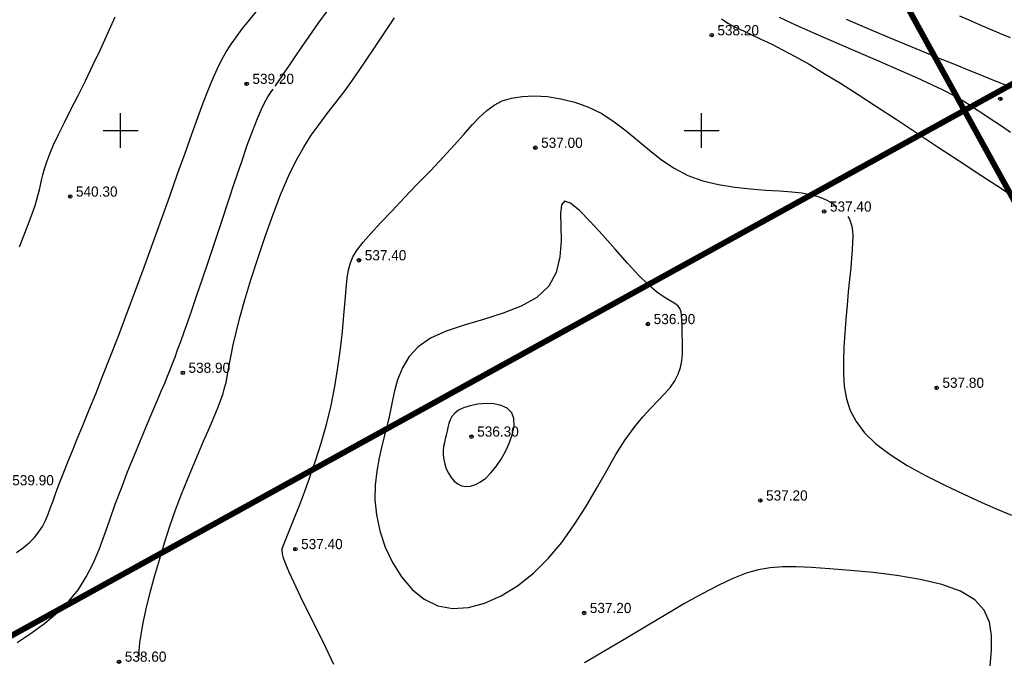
# Model space of a CAD drawing. Extents: x 0 to 361260, y 0 to 4201817.
# Tile 657 of 689: x 360791 to 360876, y 4200604 to 4200660. Entities that reach past the tile are written whole.
import ezdxf

# ---------------------------------------------------------------- set-up
doc = ezdxf.new("R2010")
doc.units = 0
doc.header["$LTSCALE"] = 0.5
doc.header["$MEASUREMENT"] = 0
doc.header["$PDMODE"] = 32
doc.header["$PDSIZE"] = 0.3
doc.linetypes.add('CONTI', pattern=[0])
for name, color, linetype in [('(004) Точки рельефа', 7, 'Continuous'), ('GORIZDEFAULT', 32, 'CONTI'), ('PI_TTDEFAULT', 5, 'CONTI'), ('SETKR', 2, 'CONTI'), ('Штрих Стекло', 7, 'Continuous')]:
    doc.layers.add(name, color=color, linetype=linetype)
doc.styles.add('D-431', font='txt')

# ---------------------------------------------------------------- blocks, each defined once
blk = doc.blocks.new('BL_333')
at = {"color": 0}
for p, q in [((0, -1.5), (0, 1.5)), ((-1.5, 0), (1.5, 0))]:
    blk.add_line(p, q, dxfattribs=at)

msp = doc.modelspace()

# ---------------------------------------------------------------- hatches: boundary and pattern name
at = {"layer": 'Штрих Стекло', "linetype": 'Continuous'}
h = msp.add_hatch(color=5, dxfattribs=at)
h.dxf.hatch_style = 1
h.set_gradient(color1=(173, 173, 173), color2=(166, 166, 166), one_color=1, tint=0.65)
edge = h.paths.add_edge_path()
edge.add_line((360067.205, 4200806.615), (360049.645, 4200796.938))
edge.add_arc((360052.059, 4200792.559), 5, 32.88524, 118.85775, ccw=False)
edge.add_line((360056.257, 4200795.274), (360060.259, 4200789.085))
edge.add_line((360060.259, 4200789.085), (360069.039, 4200793.924))
edge.add_line((360069.039, 4200793.924), (360065.267, 4200799.758))
edge.add_arc((360069.63, 4200802.227), 5.014, 118.92591, 209.50369, ccw=False)
edge = h.paths.add_edge_path()
edge.add_line((360236.317, 4200517.23), (360498.797, 4200265.225))
edge.add_arc((360509.185, 4200276.045), 15, 226.16627, 298.85775)
edge.add_line((360516.425, 4200262.908), (361136.886, 4200604.824))
edge.add_arc((361129.646, 4200617.961), 15, 298.85775, 396.46852)
edge.add_line((361141.709, 4200626.877), (360736.189, 4201168.806))
edge.add_arc((360740.21, 4201171.777), 5, 118.85775, 216.46852, ccw=False)
edge.add_line((360737.797, 4201176.157), (360731.547, 4201172.713))
edge.add_line((360731.547, 4201172.713), (361139.296, 4200625.094))
edge.add_arc((361129.646, 4200617.961), 12, -61.14225, 36.46852, ccw=False)
edge.add_line((361135.438, 4200607.451), (360507.891, 4200266.197))
edge.add_line((360507.891, 4200266.197), (360237.512, 4200520.465))
edge.add_line((360237.512, 4200520.465), (360062.893, 4200790.537))
edge.add_line((360062.893, 4200790.537), (360060.259, 4200789.085))
edge.add_line((360060.259, 4200789.085), (360234.992, 4200518.836))
edge.add_arc((360242.55, 4200523.723), 9, 212.88524, 226.16627)
edge = h.paths.add_edge_path(flags=16)
edge.add_line((360274.624, 4200503.308), (360634.832, 4200701.808))
edge.add_arc((360637.246, 4200697.429), 5, 28.85775, 118.85775, ccw=False)
edge.add_line((360641.625, 4200699.842), (360789.915, 4200430.746))
edge.add_arc((360785.536, 4200428.333), 5, -61.14225, 28.85775, ccw=False)
edge.add_line((360787.949, 4200423.954), (360511.598, 4200271.666))
edge.add_arc((360509.185, 4200276.045), 5, 226.82384, 298.85775, ccw=False)
edge.add_line((360505.764, 4200272.399), (360273.569, 4200495.328))
edge.add_arc((360277.037, 4200498.929), 5, 118.85775, 226.07521, ccw=False)
h.paths.add_polyline_path([(360274.624, 4200503.308), (360631.329, 4200699.877), (360780.102, 4200429.905), (360509.832, 4200280.969)], flags=0)
edge = h.paths.add_edge_path(flags=16)
edge.add_line((360648.845, 4200709.53), (360942.986, 4200871.621))
edge.add_arc((360945.4, 4200867.242), 5, 36.46852, 118.85775, ccw=False)
edge.add_line((360949.42, 4200870.214), (361133.667, 4200620.933))
edge.add_arc((361129.646, 4200617.961), 5, -61.14225, 36.46852, ccw=False)
edge.add_line((361132.059, 4200613.582), (360801.962, 4200431.676))
edge.add_arc((360799.549, 4200436.055), 5, 208.85775, 298.85775, ccw=False)
edge.add_line((360795.17, 4200433.642), (360646.88, 4200702.738))
edge.add_arc((360651.259, 4200705.151), 5, 118.85775, 208.85775, ccw=False)
h.paths.add_polyline_path([(360652.349, 4200711.46), (360938.867, 4200869.351), (361123.713, 4200619.259), (360801.122, 4200441.489)], flags=0)
edge = h.paths.add_edge_path(flags=17)
edge.add_line((361139.296, 4200625.094), (360731.547, 4201172.713))
edge.add_line((360731.547, 4201172.713), (360723.659, 4201168.366))
edge.add_arc((360726.073, 4201163.987), 5, 36.46852, 118.85775, ccw=False)
edge.add_line((360730.093, 4201166.959), (360939.826, 4200883.196))
edge.add_arc((360935.805, 4200880.224), 5, -61.14225, 36.46852, ccw=False)
edge.add_line((360938.218, 4200875.845), (360645.95, 4200714.785))
edge.add_arc((360643.536, 4200719.164), 5, 208.85775, 298.85775, ccw=False)
edge.add_line((360639.157, 4200716.751), (360490.867, 4200985.847))
edge.add_arc((360495.246, 4200988.26), 5, 118.85775, 208.85775, ccw=False)
edge.add_line((360492.833, 4200992.639), (360478.82, 4200984.917))
edge.add_arc((360481.233, 4200980.538), 5, 28.85775, 118.85775, ccw=False)
edge.add_line((360485.612, 4200982.951), (360633.903, 4200713.855))
edge.add_arc((360629.523, 4200711.442), 5, -61.14225, 28.85552, ccw=False)
edge.add_line((360631.937, 4200707.063), (360550.485, 4200662.177))
edge.add_arc((360548.072, 4200666.557), 5, 208.85775, 298.85775, ccw=False)
edge.add_line((360543.693, 4200664.143), (360395.403, 4200933.239))
edge.add_arc((360399.782, 4200935.652), 5, 118.85775, 208.85775, ccw=False)
edge.add_line((360397.369, 4200940.032), (360749.145, 4201133.884))
edge.add_arc((360751.558, 4201129.505), 5, 36.46852, 118.85775, ccw=False)
edge.add_line((360755.579, 4201132.477), (360745.985, 4201145.458))
edge.add_arc((360741.964, 4201142.486), 5, -61.14225, 36.46852, ccw=False)
edge.add_line((360744.377, 4201138.107), (360086.378, 4200775.506))
edge.add_arc((360084.042, 4200779.927), 5, 212.88524, 297.85041, ccw=False)
edge.add_line((360079.844, 4200777.212), (360088.552, 4200763.743))
edge.add_arc((360092.751, 4200766.458), 5, 118.85775, 212.88524, ccw=False)
edge.add_line((360090.338, 4200770.837), (360383.356, 4200932.309))
edge.add_arc((360385.769, 4200927.93), 5, 28.85775, 118.85775, ccw=False)
edge.add_line((360390.148, 4200930.343), (360538.438, 4200661.248))
edge.add_arc((360534.059, 4200658.834), 5, -61.14225, 28.85775, ccw=False)
edge.add_line((360536.472, 4200654.455), (360267.361, 4200506.157))
edge.add_arc((360264.948, 4200510.536), 5, 226.16627, 298.85775, ccw=False)
edge.add_line((360261.485, 4200506.929), (360243.327, 4200524.363))
edge.add_line((360243.327, 4200524.363), (360069.039, 4200793.924))
edge.add_line((360069.039, 4200793.924), (360062.893, 4200790.537))
edge.add_line((360062.893, 4200790.537), (360237.512, 4200520.465))
edge.add_line((360237.512, 4200520.465), (360507.891, 4200266.197))
edge.add_line((360507.891, 4200266.197), (361135.438, 4200607.451))
edge.add_arc((361129.646, 4200617.961), 12, 298.85775, 396.46852)

# ---------------------------------------------------------------- linework, layer by layer
at = {"color": 0, "ltscale": 0.149071, "const_width": 0.5}
for points in [[(360872.618, 4200651.728), (361033.988, 4200740.654), (360944.264, 4200862.049), (360800.403, 4200782.772)], [(360656.693, 4200703.578), (360800.403, 4200782.772), (360872.618, 4200651.728), (360728.907, 4200572.533)], [(360872.618, 4200651.728), (360944.832, 4200520.683), (361123.713, 4200619.259), (361033.988, 4200740.654)], [(360872.618, 4200651.728), (360944.832, 4200520.683), (360801.122, 4200441.489), (360728.907, 4200572.533)]]:
    msp.add_lwpolyline(points, close=True, dxfattribs=at)
at = {"layer": 'GORIZDEFAULT', "color": 32}
for points in [[(360791.03, 4200613.68, 539.5), (360791.63, 4200614.13, 539.5), (360792.14, 4200614.56, 539.5), (360792.58, 4200614.99, 539.5), (360792.95, 4200615.46, 539.5), (360793.26, 4200615.94, 539.5), (360793.53, 4200616.45, 539.5), (360793.76, 4200616.99, 539.5), (360793.97, 4200617.55, 539.5), (360794.18, 4200618.13, 539.5), (360794.39, 4200618.74, 539.5), (360794.62, 4200619.36, 539.5), (360794.88, 4200620.03, 539.5), (360795.17, 4200620.75, 539.5), (360795.49, 4200621.55, 539.5), (360795.86, 4200622.45, 539.5), (360796.27, 4200623.46, 539.5), (360796.74, 4200624.61, 539.5), (360797.27, 4200625.9, 539.5), (360797.85, 4200627.34, 539.5), (360798.47, 4200628.91, 539.5), (360799.13, 4200630.59, 539.5), (360799.83, 4200632.38, 539.5), (360800.54, 4200634.26, 539.5), (360801.28, 4200636.22, 539.5), (360802.03, 4200638.25, 539.5), (360802.77, 4200640.31, 539.5), (360803.51, 4200642.36, 539.5), (360804.22, 4200644.36, 539.5), (360804.9, 4200646.27, 539.5), (360805.54, 4200648.06, 539.5), (360806.12, 4200649.69, 539.5), (360806.64, 4200651.12, 539.5), (360807.1, 4200652.38, 539.5), (360807.53, 4200653.47, 539.5), (360807.92, 4200654.44, 539.5), (360808.31, 4200655.29, 539.5), (360808.69, 4200656.06, 539.5), (360809.08, 4200656.76, 539.5), (360809.5, 4200657.42, 539.5), (360809.96, 4200658.07, 539.5), (360810.46, 4200658.74, 539.5), (360811.02, 4200659.44, 539.5), (360811.65, 4200660.22, 539.5)], [(360813.32, 4200653.82, 539), (360813.33, 4200653.84, 539), (360813.57, 4200654.18, 539), (360813.84, 4200654.59, 539), (360814.16, 4200655.07, 539), (360814.55, 4200655.65, 539), (360815.01, 4200656.34, 539), (360815.56, 4200657.15, 539), (360816.22, 4200658.1, 539), (360817, 4200659.2, 539), (360817.89, 4200660.41, 539)], [(360872.21, 4200659.87, 540.5), (360873.19, 4200659.44, 540.5), (360874.1, 4200659.04, 540.5), (360874.97, 4200658.67, 540.5), (360875.79, 4200658.32, 540.5), (360876.57, 4200658, 540.5)], [(360791.29, 4200639.99, 540.5), (360791.76, 4200641.18, 540.5), (360792.13, 4200642.14, 540.5), (360792.42, 4200642.92, 540.5), (360792.63, 4200643.55, 540.5), (360792.79, 4200644.06, 540.5), (360792.91, 4200644.5, 540.5), (360793.01, 4200644.91, 540.5), (360793.09, 4200645.31, 540.5), (360793.18, 4200645.73, 540.5), (360793.3, 4200646.19, 540.5), (360793.44, 4200646.71, 540.5), (360793.64, 4200647.3, 540.5), (360793.9, 4200647.98, 540.5), (360794.23, 4200648.76, 540.5), (360794.66, 4200649.67, 540.5), (360795.16, 4200650.69, 540.5), (360795.72, 4200651.81, 540.5), (360796.33, 4200653.01, 540.5), (360796.96, 4200654.28, 540.5), (360797.61, 4200655.61, 540.5), (360798.26, 4200656.97, 540.5), (360798.9, 4200658.37, 540.5), (360799.53, 4200659.78, 540.5)], [(360801.58, 4200604.73, 538.5), (360801.59, 4200605.24, 538.5), (360801.65, 4200605.91, 538.5), (360801.78, 4200606.8, 538.5), (360801.98, 4200607.79, 538.5), (360802.23, 4200608.95, 538.5), (360802.55, 4200610.24, 538.5), (360802.92, 4200611.62, 538.5), (360803.33, 4200613.06, 538.5), (360803.77, 4200614.52, 538.5), (360804.24, 4200615.97, 538.5), (360804.73, 4200617.36, 538.5), (360805.23, 4200618.7, 538.5), (360805.74, 4200619.96, 538.5), (360806.23, 4200621.15, 538.5), (360806.69, 4200622.25, 538.5), (360807.13, 4200623.26, 538.5), (360807.53, 4200624.16, 538.5), (360807.87, 4200624.96, 538.5), (360808.17, 4200625.66, 538.5), (360808.42, 4200626.28, 538.5), (360808.63, 4200626.84, 538.5), (360808.81, 4200627.36, 538.5), (360808.95, 4200627.85, 538.5), (360809.07, 4200628.33, 538.5), (360809.17, 4200628.81, 538.5), (360809.26, 4200629.34, 538.5), (360809.36, 4200629.95, 538.5), (360809.5, 4200630.67, 538.5), (360809.68, 4200631.55, 538.5), (360809.93, 4200632.61, 538.5), (360810.27, 4200633.9, 538.5), (360810.7, 4200635.43, 538.5), (360811.21, 4200637.16, 538.5), (360811.8, 4200639, 538.5), (360812.43, 4200640.88, 538.5), (360813.09, 4200642.73, 538.5), (360813.77, 4200644.48, 538.5), (360814.45, 4200646.06, 538.5), (360815.11, 4200647.41, 538.5), (360815.76, 4200648.57, 538.5), (360816.41, 4200649.59, 538.5), (360817.08, 4200650.53, 538.5), (360817.78, 4200651.45, 538.5), (360818.52, 4200652.41, 538.5), (360819.31, 4200653.45, 538.5), (360820.15, 4200654.63, 538.5), (360821.03, 4200655.89, 538.5), (360821.91, 4200657.2, 538.5), (360822.76, 4200658.49, 538.5), (360823.56, 4200659.71, 538.5)], [(360851.72, 4200659.6, 538.5), (360851.97, 4200659.44, 538.5), (360852.27, 4200659.25, 538.5), (360852.64, 4200659.05, 538.5), (360853.1, 4200658.81, 538.5), (360853.66, 4200658.54, 538.5), (360854.32, 4200658.23, 538.5), (360855.1, 4200657.87, 538.5), (360855.98, 4200657.45, 538.5), (360856.96, 4200656.95, 538.5), (360858.05, 4200656.37, 538.5), (360859.26, 4200655.7, 538.5), (360860.56, 4200654.92, 538.5), (360861.97, 4200654.06, 538.5), (360863.48, 4200653.1, 538.5), (360865.07, 4200652.08, 538.5), (360866.74, 4200650.98, 538.5), (360868.48, 4200649.83, 538.5), (360870.29, 4200648.63, 538.5), (360872.16, 4200647.4, 538.5), (360874.04, 4200646.16, 538.5), (360875.89, 4200644.94, 538.5), (360877.66, 4200643.77, 538.5)], [(360856.68, 4200659.75, 539), (360858.15, 4200659.06, 539), (360859.82, 4200658.32, 539), (360861.62, 4200657.54, 539), (360863.47, 4200656.75, 539), (360865.28, 4200655.97, 539), (360866.99, 4200655.23, 539), (360868.51, 4200654.56, 539), (360869.78, 4200653.97, 539), (360870.83, 4200653.46, 539), (360871.7, 4200653.01, 539), (360872.42, 4200652.6, 539), (360873.04, 4200652.23, 539), (360873.59, 4200651.87, 539), (360874.12, 4200651.52, 539), (360874.67, 4200651.16, 539), (360875.25, 4200650.78, 539), (360875.89, 4200650.34, 539), (360876.6, 4200649.85, 539)], [(360862.45, 4200659.58, 539.5), (360864.46, 4200658.71, 539.5), (360866.48, 4200657.85, 539.5), (360868.43, 4200657.05, 539.5), (360870.22, 4200656.32, 539.5), (360871.77, 4200655.7, 539.5), (360873, 4200655.2, 539.5), (360873.94, 4200654.82, 539.5), (360874.64, 4200654.54, 539.5), (360875.14, 4200654.34, 539.5), (360875.49, 4200654.2, 539.5), (360875.74, 4200654.1, 539.5), (360875.93, 4200654.02, 539.5), (360876.11, 4200653.95, 539.5)], [(360791.09, 4200605.95, 539), (360792.31, 4200606.76, 539), (360793.48, 4200607.62, 539), (360794.57, 4200608.53, 539), (360795.54, 4200609.49, 539), (360796.36, 4200610.52, 539), (360797.04, 4200611.61, 539), (360797.63, 4200612.75, 539), (360798.14, 4200613.95, 539), (360798.61, 4200615.2, 539), (360799.07, 4200616.5, 539), (360799.54, 4200617.85, 539), (360800.06, 4200619.23, 539), (360800.6, 4200620.63, 539), (360801.16, 4200622.01, 539), (360801.71, 4200623.34, 539), (360802.23, 4200624.59, 539), (360802.72, 4200625.73, 539), (360803.14, 4200626.73, 539), (360803.5, 4200627.56, 539), (360803.79, 4200628.26, 539), (360804.04, 4200628.87, 539), (360804.26, 4200629.42, 539), (360804.47, 4200629.95, 539), (360804.68, 4200630.51, 539), (360804.9, 4200631.14, 539), (360805.17, 4200631.86, 539), (360805.46, 4200632.68, 539), (360805.8, 4200633.63, 539), (360806.18, 4200634.7, 539), (360806.59, 4200635.91, 539), (360807.05, 4200637.25, 539), (360807.55, 4200638.75, 539), (360808.1, 4200640.38, 539), (360808.67, 4200642.11, 539), (360809.25, 4200643.87, 539), (360809.83, 4200645.61, 539), (360810.39, 4200647.25, 539), (360810.9, 4200648.73, 539), (360811.37, 4200650, 539), (360811.77, 4200651.04, 539), (360812.11, 4200651.83, 539), (360812.41, 4200652.43, 539), (360812.67, 4200652.89, 539), (360812.9, 4200653.25, 539), (360813.13, 4200653.57, 539)], [(360818.35, 4200604.06, 537.5), (360817.62, 4200605.58, 537.5), (360816.88, 4200607.1, 537.5), (360816.15, 4200608.57, 537.5), (360815.48, 4200609.91, 537.5), (360814.92, 4200611.07, 537.5), (360814.5, 4200611.99, 537.5), (360814.21, 4200612.69, 537.5), (360814.03, 4200613.21, 537.5), (360813.93, 4200613.59, 537.5), (360813.9, 4200613.85, 537.5), (360813.91, 4200614.04, 537.5), (360813.96, 4200614.18, 537.5), (360815, 4200616.77, 537.5), (360815.38, 4200617.73, 537.5), (360815.82, 4200618.87, 537.5), (360816.29, 4200620.16, 537.5), (360816.78, 4200621.58, 537.5), (360817.26, 4200623.1, 537.5), (360817.71, 4200624.69, 537.5), (360818.11, 4200626.33, 537.5), (360818.44, 4200627.98, 537.5), (360818.7, 4200629.62, 537.5), (360818.91, 4200631.21, 537.5), (360819.08, 4200632.71, 537.5), (360819.21, 4200634.1, 537.5), (360819.31, 4200635.35, 537.5), (360819.41, 4200636.42, 537.5), (360819.49, 4200637.29, 537.5), (360819.61, 4200638, 537.5), (360819.77, 4200638.62, 537.5), (360820.02, 4200639.18, 537.5), (360820.38, 4200639.76, 537.5), (360820.87, 4200640.39, 537.5), (360821.53, 4200641.15, 537.5), (360822.37, 4200642.06, 537.5), (360823.36, 4200643.1, 537.5), (360824.44, 4200644.23, 537.5), (360825.56, 4200645.4, 537.5), (360826.69, 4200646.57, 537.5), (360827.75, 4200647.7, 537.5), (360828.71, 4200648.75, 537.5), (360829.54, 4200649.67, 537.5), (360830.25, 4200650.48, 537.5), (360830.89, 4200651.16, 537.5), (360831.51, 4200651.73, 537.5), (360832.14, 4200652.19, 537.5), (360832.84, 4200652.54, 537.5), (360833.63, 4200652.79, 537.5), (360834.56, 4200652.94, 537.5), (360835.6, 4200652.98, 537.5), (360836.73, 4200652.92, 537.5), (360837.9, 4200652.74, 537.5), (360839.09, 4200652.43, 537.5), (360840.27, 4200652.01, 537.5), (360841.41, 4200651.45, 537.5), (360842.48, 4200650.76, 537.5), (360843.51, 4200649.98, 537.5), (360844.51, 4200649.14, 537.5), (360845.51, 4200648.3, 537.5), (360846.55, 4200647.49, 537.5), (360847.65, 4200646.76, 537.5), (360848.83, 4200646.14, 537.5), (360850.12, 4200645.68, 537.5), (360851.47, 4200645.35, 537.5), (360852.85, 4200645.12, 537.5), (360854.21, 4200644.97, 537.5), (360855.51, 4200644.88, 537.5), (360856.71, 4200644.8, 537.5), (360857.77, 4200644.73, 537.5), (360858.64, 4200644.63, 537.5), (360859.36, 4200644.5, 537.5), (360859.93, 4200644.35, 537.5), (360860.4, 4200644.19, 537.5), (360860.78, 4200644.01, 537.5), (360861.1, 4200643.83, 537.5), (360861.38, 4200643.65, 537.5), (360861.51, 4200643.56, 537.5), (360861.65, 4200643.47, 537.5)], [(360827.3, 4200609.11, 537), (360828.57, 4200608.87, 537), (360829.93, 4200608.96, 537), (360831.33, 4200609.33, 537), (360832.75, 4200609.96, 537), (360834.16, 4200610.83, 537), (360835.52, 4200611.9, 537), (360836.79, 4200613.16, 537), (360837.96, 4200614.56, 537), (360839.04, 4200616.07, 537), (360840.03, 4200617.63, 537), (360840.95, 4200619.19, 537), (360841.81, 4200620.7, 537), (360842.63, 4200622.11, 537), (360843.42, 4200623.38, 537), (360844.19, 4200624.45, 537), (360844.93, 4200625.35, 537), (360845.62, 4200626.12, 537), (360846.26, 4200626.78, 537), (360846.84, 4200627.37, 537), (360847.32, 4200627.92, 537), (360847.71, 4200628.47, 537), (360847.99, 4200629.03, 537), (360848.18, 4200629.6, 537), (360848.3, 4200630.19, 537), (360848.35, 4200630.77, 537), (360848.36, 4200631.34, 537), (360848.35, 4200631.89, 537), (360848.34, 4200632.41, 537), (360848.33, 4200632.89, 537), (360848.33, 4200633.34, 537), (360848.31, 4200633.74, 537), (360848.28, 4200634.1, 537), (360848.23, 4200634.41, 537), (360848.13, 4200634.68, 537), (360847.98, 4200634.89, 537), (360847.78, 4200635.06, 537), (360847.5, 4200635.23, 537), (360847.14, 4200635.43, 537), (360846.69, 4200635.72, 537), (360846.11, 4200636.13, 537), (360845.42, 4200636.73, 537), (360844.58, 4200637.54, 537), (360843.61, 4200638.59, 537), (360842.55, 4200639.79, 537), (360841.46, 4200641.02, 537), (360840.42, 4200642.17, 537), (360839.48, 4200643.11, 537), (360838.72, 4200643.74, 537), (360838.19, 4200643.93, 537), (360837.93, 4200643.61, 537), (360837.86, 4200642.86, 537), (360837.89, 4200641.78, 537), (360837.91, 4200640.5, 537), (360837.81, 4200639.13, 537), (360837.49, 4200637.79, 537), (360836.85, 4200636.6, 537), (360835.82, 4200635.64, 537), (360834.47, 4200634.88, 537), (360832.91, 4200634.27, 537), (360831.24, 4200633.75, 537), (360829.58, 4200633.25, 537), (360828.01, 4200632.73, 537), (360826.67, 4200632.13, 537), (360825.61, 4200631.4, 537), (360824.82, 4200630.55, 537), (360824.25, 4200629.59, 537), (360823.84, 4200628.56, 537), (360823.55, 4200627.48, 537), (360823.31, 4200626.36, 537), (360823.07, 4200625.23, 537), (360822.8, 4200624.11, 537), (360822.52, 4200622.99, 537), (360822.26, 4200621.85, 537), (360822.04, 4200620.68, 537), (360821.91, 4200619.48, 537), (360821.89, 4200618.23, 537), (360822.02, 4200616.92, 537), (360822.31, 4200615.55, 537), (360822.78, 4200614.16, 537), (360823.4, 4200612.82, 537), (360824.17, 4200611.59, 537), (360825.09, 4200610.52, 537), (360826.13, 4200609.67, 537), (360827.3, 4200609.11, 537)], [(360862.59, 4200642.59, 537.5), (360862.73, 4200642.36, 537.5), (360862.83, 4200642.11, 537.5), (360862.92, 4200641.77, 537.5), (360862.98, 4200641.38, 537.5), (360863.01, 4200640.91, 537.5), (360863, 4200640.37, 537.5), (360862.97, 4200639.74, 537.5), (360862.91, 4200639.01, 537.5), (360862.84, 4200638.16, 537.5), (360862.74, 4200637.19, 537.5), (360862.63, 4200636.12, 537.5), (360862.52, 4200634.97, 537.5), (360862.42, 4200633.78, 537.5), (360862.32, 4200632.56, 537.5), (360862.25, 4200631.35, 537.5), (360862.21, 4200630.17, 537.5), (360862.21, 4200629.04, 537.5), (360862.28, 4200627.96, 537.5), (360862.46, 4200626.92, 537.5), (360862.79, 4200625.92, 537.5), (360863.3, 4200624.95, 537.5), (360864.02, 4200623.99, 537.5), (360864.99, 4200623.05, 537.5), (360866.24, 4200622.11, 537.5), (360867.69, 4200621.19, 537.5), (360869.28, 4200620.31, 537.5), (360870.94, 4200619.47, 537.5), (360872.57, 4200618.7, 537.5), (360874.12, 4200618, 537.5), (360875.5, 4200617.4, 537.5), (360876.67, 4200616.9, 537.5)], [(360829.35, 4200619.43, 536.5), (360829.73, 4200619.36, 536.5), (360830.12, 4200619.4, 536.5), (360830.54, 4200619.53, 536.5), (360830.98, 4200619.77, 536.5), (360831.42, 4200620.1, 536.5), (360831.87, 4200620.54, 536.5), (360832.32, 4200621.08, 536.5), (360832.75, 4200621.72, 536.5), (360833.15, 4200622.43, 536.5), (360833.48, 4200623.16, 536.5), (360833.73, 4200623.9, 536.5), (360833.86, 4200624.59, 536.5), (360833.84, 4200625.21, 536.5), (360833.66, 4200625.72, 536.5), (360833.28, 4200626.1, 536.5), (360832.75, 4200626.34, 536.5), (360832.12, 4200626.47, 536.5), (360831.43, 4200626.5, 536.5), (360830.74, 4200626.45, 536.5), (360830.08, 4200626.32, 536.5), (360829.52, 4200626.15, 536.5), (360829.07, 4200625.93, 536.5), (360828.75, 4200625.68, 536.5), (360828.51, 4200625.4, 536.5), (360828.35, 4200625.1, 536.5), (360828.24, 4200624.78, 536.5), (360828.16, 4200624.45, 536.5), (360828.09, 4200624.13, 536.5), (360828.01, 4200623.8, 536.5), (360827.93, 4200623.47, 536.5), (360827.86, 4200623.14, 536.5), (360827.8, 4200622.8, 536.5), (360827.77, 4200622.45, 536.5), (360827.77, 4200622.08, 536.5), (360827.81, 4200621.7, 536.5), (360827.9, 4200621.3, 536.5), (360828.03, 4200620.9, 536.5), (360828.22, 4200620.51, 536.5), (360828.44, 4200620.15, 536.5), (360828.71, 4200619.84, 536.5), (360829.01, 4200619.59, 536.5), (360829.35, 4200619.43, 536.5)], [(360874.85, 4200603.94, 537.5), (360874.94, 4200605.28, 537.5), (360874.94, 4200606.54, 537.5), (360874.77, 4200607.7, 537.5), (360874.33, 4200608.74, 537.5), (360873.52, 4200609.63, 537.5), (360872.28, 4200610.36, 537.5), (360870.68, 4200610.93, 537.5), (360868.82, 4200611.37, 537.5), (360866.82, 4200611.71, 537.5), (360864.78, 4200611.96, 537.5), (360862.81, 4200612.14, 537.5), (360861.01, 4200612.28, 537.5), (360859.46, 4200612.39, 537.5), (360858.13, 4200612.45, 537.5), (360856.97, 4200612.46, 537.5), (360855.9, 4200612.38, 537.5), (360854.88, 4200612.2, 537.5), (360853.83, 4200611.9, 537.5), (360852.69, 4200611.46, 537.5), (360851.43, 4200610.86, 537.5), (360850.04, 4200610.13, 537.5), (360848.54, 4200609.29, 537.5), (360846.94, 4200608.35, 537.5), (360845.27, 4200607.35, 537.5), (360843.53, 4200606.31, 537.5), (360841.74, 4200605.25, 537.5), (360839.93, 4200604.2, 537.5)]]:
    msp.add_polyline3d(points, dxfattribs=at)
at = {"layer": 'PI_TTDEFAULT', "color": 5}
for p in [(360850.87, 4200658.2, 538.2), (360810.84, 4200654.01, 539.2), (360875.72, 4200652.72, 539.2), (360835.69, 4200648.52, 537), (360795.66, 4200644.32, 540.3), (360860.55, 4200643.03, 537.4), (360820.52, 4200638.83, 537.4), (360845.38, 4200633.35, 536.9), (360805.35, 4200629.15, 538.9), (360870.23, 4200627.86, 537.8), (360830.2, 4200623.66, 536.3), (360855.06, 4200618.17, 537.2), (360815.03, 4200613.98, 537.4), (360839.89, 4200608.49, 537.2), (360799.86, 4200604.29, 538.6)]:
    msp.add_point(p, dxfattribs=at)

# ---------------------------------------------------------------- block references
at = {"layer": 'SETKR', "color": 92}
for p in [(360800, 4200650), (360850, 4200650)]:
    msp.add_blockref('BL_333', p, dxfattribs=at)

# ---------------------------------------------------------------- texts
at = {"layer": '(004) Точки рельефа', "style": 'D-431'}
for s, p in [('538.20', (360851.36, 4200658.19)), ('539.20', (360811.34, 4200654.01)), ('537.00', (360836.19, 4200648.51)), ('540.30', (360796.15, 4200644.31)), ('537.40', (360861.05, 4200643.02)), ('537.40', (360821.01, 4200638.83)), ('536.90', (360845.88, 4200633.34)), ('538.90', (360805.84, 4200629.15)), ('537.80', (360870.73, 4200627.86)), ('536.30', (360830.69, 4200623.66)), ('539.90', (360790.67, 4200619.47)), ('537.20', (360855.55, 4200618.16)), ('537.40', (360815.53, 4200613.98)), ('537.20', (360840.38, 4200608.48)), ('538.60', (360800.36, 4200604.29))]:
    msp.add_text(s, height=0.875, dxfattribs=at).set_placement(p)

doc.saveas('drawing.dxf')
